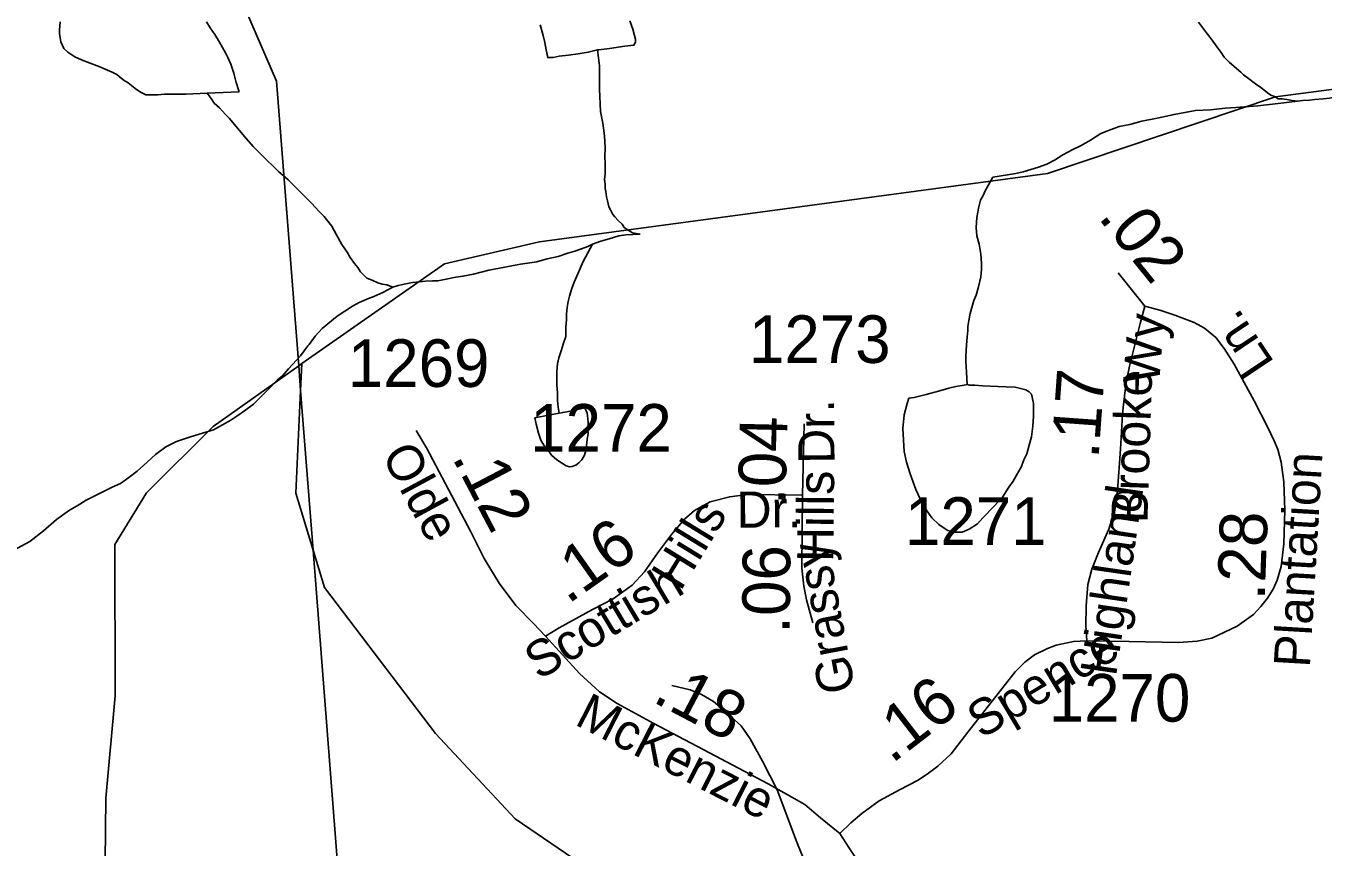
# Model space of a CAD drawing. Extents: x 2001466 to 2224147, y 644118 to 847247.
# Drawn here: x 2048402 to 2051807, y 676730 to 678885 of the extents above; entities that cross this region are included whole.
import ezdxf

# ---------------------------------------------------------------- set-up
doc = ezdxf.new("R2010")
doc.units = 0
for name, color, linetype in [('Exist Hydrographic Misc Water Feature', 7, 'Continuous'), ('Exist Road Non-System Type 51', 7, 'Continuous'), ('Exist Road Secondary Mileage Hundredths English Label', 7, 'Continuous'), ('Exist Road Secondary Type 51 Attributed', 7, 'Continuous'), ('Exist Road Secondary Type 51 Label', 7, 'Continuous'), ('Exist Road Secondary Type 51 Number Label', 7, 'Continuous'), ('Exist Utilities Electrical Transmission Line', 7, 'Continuous')]:
    doc.layers.add(name, color=color, linetype=linetype)

msp = doc.modelspace()

# ---------------------------------------------------------------- linework, layer by layer
at = {"layer": 'Exist Hydrographic Misc Water Feature'}
for p in [(2049118.3, 677993.1), (2049123.4, 677928.3)]:
    msp.add_line(p, (2049126.7, 677999.1), dxfattribs=at)
for points in [[(2048878.4, 678708.2), (2048822.4, 678706.1), (2048766.2, 678706.1), (2048748.4, 678704), (2048716.6, 678703.9), (2048708.4, 678708), (2048704.5, 678709.8), (2048692.6, 678717.7), (2048670.4, 678735.7), (2048660.4, 678741.7), (2048652.4, 678747.7), (2048640.5, 678757.7), (2048628.4, 678763.6), (2048610.6, 678771.5), (2048596.2, 678777.8), (2048564.2, 678789.5), (2048548.2, 678795.6), (2048530.4, 678803.5), (2048512.6, 678815.6), (2048502.1, 678825.3), (2048498.4, 678833.5), (2048494.1, 678843.5), (2048492.5, 678853.5), (2048490.2, 678865.2), (2048490.2, 678873.3), (2048492.3, 678895.4)], [(2048876.1, 678895.9), (2048886.2, 678880.2), (2048898.1, 678862.2), (2048910.1, 678842.1), (2048917.9, 678828.4), (2048926.1, 678814.1), (2048932.3, 678802.2), (2048940.3, 678784.4), (2048948.3, 678760.5), (2048954, 678736.4), (2048962.4, 678712.1)], [(2049987.9, 678898.1), (2049995.7, 678876.2), (2050000, 678860.1), (2050002.1, 678850.1), (2050002.1, 678842), (2049998.2, 678834), (2049974, 678832), (2049933.8, 678825.9), (2049906.1, 678822.1), (2049902.2, 678821.8)], [(2051479.9, 678894.9), (2051493.8, 678877), (2051503.9, 678862.9), (2051513.7, 678850.9), (2051529.5, 678829), (2051539.5, 678814.9), (2051547.7, 678803.1), (2051562.1, 678789.2), (2051591.6, 678763.2), (2051598, 678756.9), (2051611.5, 678747.2), (2051630, 678733), (2051643.7, 678723.3), (2051656, 678713.3), (2051661.7, 678709.2), (2051670.2, 678703.4), (2051680.2, 678699.5), (2051689.6, 678693.2), (2051699.9, 678693.2), (2051712, 678691.4)], [(2049902.2, 678821.8), (2049878.2, 678815.7), (2049852, 678812), (2049826.3, 678807.8), (2049802.1, 678805.8), (2049786.1, 678801.8), (2049772.2, 678801.8), (2049768.3, 678821.9), (2049764, 678841.6), (2049759.7, 678859.7), (2049752.1, 678887.6)], [(2049902.2, 678821.8), (2049908.3, 678780), (2049908.1, 678719.9), (2049910.4, 678660)], [(2049126.7, 677999.1), (2049500.7, 678260.5), (2049750.7, 678317.8), (2051083.7, 678497.4), (2051682.7, 678698.5), (2052115.7, 678755.3)], [(2051754, 678689.5), (2051772.1, 678689.6), (2051786, 678691.5), (2051807.9, 678693.5), (2051823.9, 678695.5), (2051904.1, 678711.7), (2051926.1, 678715.7), (2051963.8, 678723.8), (2052005.6, 678730), (2052029.8, 678732), (2052063.6, 678736.2), (2052122.1, 678742)], [(2048962.4, 678712.1), (2048878.4, 678708.2)], [(2048878.4, 678708.2), (2048888.4, 678694.1), (2048896.6, 678682.3), (2048910.4, 678670.1), (2048926.3, 678652.2), (2048936.6, 678642.2), (2048944.8, 678632.4), (2048962.8, 678610.2), (2048980.9, 678588.4), (2048998.7, 678568.2), (2049014.7, 678552.5), (2049024.6, 678542.5), (2049034.4, 678532.4), (2049050.8, 678516.6), (2049064.8, 678502.7), (2049090.8, 678480.5), (2049106.8, 678464.6), (2049128.7, 678442.7), (2049152.7, 678418.8), (2049171, 678398.6), (2049184.9, 678384.7), (2049194.8, 678372.6), (2049205.2, 678358.9), (2049217.3, 678336.8), (2049231.3, 678310.8), (2049245.4, 678290.8), (2049253.2, 678277), (2049265.1, 678261), (2049273.1, 678250.8), (2049280.9, 678239.1), (2049288.9, 678231), (2049297.3, 678222.8), (2049311.2, 678217.1), (2049325.6, 678210.8), (2049337.3, 678207), (2049349.2, 678205.3), (2049365.2, 678199.2)], [(2050940.6, 678488), (2050978.5, 678494), (2051000.5, 678497.9), (2051020.3, 678502.2), (2051040.4, 678508.1), (2051060.5, 678514), (2051082.3, 678522.4), (2051102.2, 678532.4), (2051124.1, 678546.5), (2051150.3, 678560.4), (2051170.2, 678570.3), (2051184.4, 678578.3), (2051196.5, 678584.6), (2051224, 678602.3), (2051244.1, 678610.6), (2051272.1, 678620.6), (2051300.2, 678626.5), (2051331.8, 678634.7), (2051371.8, 678642.8), (2051416.1, 678652.7), (2051472.1, 678662.9), (2051512.1, 678664.9), (2051550, 678668.9), (2051578.1, 678671.1), (2051635.7, 678675.4), (2051689.8, 678681.4), (2051740.3, 678687.8), (2051754, 678689.5)], [(2051712, 678691.4), (2051725.9, 678689.3), (2051740.3, 678687.8), (2051754, 678689.5)], [(2049910.4, 678660), (2049916.5, 678629.9), (2049920.6, 678596), (2049922.5, 678566.1), (2049922.3, 678540.2), (2049922.7, 678524.3), (2049922.5, 678508.1), (2049922.7, 678496.3), (2049920.6, 678482), (2049922.5, 678469.9), (2049922.7, 678458.1), (2049924.7, 678450.1), (2049926.6, 678436), (2049928.8, 678426), (2049932.5, 678410.1), (2049936.6, 678402.1), (2049942.8, 678390.2), (2049948.5, 678384.1), (2049956.7, 678374.3), (2049967, 678364.2), (2049972.9, 678356.1), (2049980.7, 678350.4), (2049994.7, 678342.2), (2050015, 678338.3)], [(2050873.3, 677944.1), (2050871.3, 677976), (2050869.2, 678003.9), (2050869.4, 678018.1), (2050871.5, 678047.8), (2050873.1, 678067.8), (2050875.2, 678085.8), (2050875.2, 678095.9), (2050877, 678111.9), (2050881.3, 678129.8), (2050887.1, 678152.1), (2050890.7, 678164.1), (2050896.9, 678177.8), (2050902.8, 678200), (2050908.8, 678225.9), (2050910.8, 678245.9), (2050911, 678262.1), (2050908.6, 678285.9), (2050904.9, 678312), (2050898.7, 678334.1), (2050896.9, 678355.9), (2050898.7, 678382), (2050900.6, 678395.9), (2050902.6, 678406.1), (2050908.4, 678427.9), (2050914.7, 678439.9), (2050920.5, 678452), (2050928.3, 678465.9), (2050940.6, 678488)], [(2049889.1, 678312), (2049911.2, 678320), (2049932.9, 678326), (2049959, 678334.2), (2049977.2, 678336.3), (2050015, 678338.3)], [(2049365.2, 678199.2), (2049379.5, 678203.1), (2049395.5, 678207.2), (2049417.4, 678211.1), (2049435.1, 678213.3), (2049451.3, 678215.3), (2049469.1, 678215.5), (2049483.1, 678215.4), (2049501.3, 678219.5), (2049531, 678225.5), (2049549.3, 678227.6), (2049577.2, 678233.6), (2049617, 678243.7), (2049659.2, 678251.5), (2049700.8, 678259.8), (2049743.1, 678265.9), (2049770.8, 678273.9), (2049799.1, 678279.8), (2049825.1, 678288), (2049842.9, 678293.8), (2049861, 678300), (2049877, 678306.1), (2049889.1, 678312)], [(2049801.7, 677868.1), (2049799.7, 677883.8), (2049797.6, 677902), (2049797.6, 677921.9), (2049795.8, 677942), (2049795.6, 677955.8), (2049795.6, 677978.2), (2049797.6, 677998.1), (2049801.5, 678014.1), (2049807.5, 678031.9), (2049813.4, 678052.1), (2049819.4, 678069.9), (2049819.4, 678093.8), (2049821.4, 678113.8), (2049821.4, 678127.9), (2049823, 678145.9), (2049825.3, 678161.8), (2049829.4, 678175.8), (2049835.1, 678196), (2049841.3, 678212.1), (2049851.3, 678234.1), (2049857.1, 678247.9), (2049865.1, 678266.1), (2049889.1, 678312)], [(2049141.9, 678044.9), (2049145.5, 678048.7), (2049161.5, 678070.6), (2049179.6, 678090.6), (2049219.4, 678122.7), (2049259.6, 678149.1), (2049277.4, 678159), (2049301.6, 678169.1), (2049315.3, 678175.1), (2049339.5, 678185.2), (2049365.2, 678199.2)], [(2048620.2, 677669.7), (2048628.2, 677673.8), (2048650.1, 677683.8), (2048672.5, 677699.9), (2048694.2, 677716.1), (2048720.5, 677740), (2048742, 677760.3), (2048769.9, 677780), (2048797.8, 677794), (2048834.3, 677806.3), (2048866.1, 677816.1), (2048894.4, 677824.4), (2048918.1, 677838.2), (2048939.9, 677850.4), (2048955.9, 677860.5), (2048976.2, 677874.5), (2049000, 677892.3), (2049028.1, 677920.5), (2049039.7, 677932.5), (2049061.9, 677954.8), (2049075.6, 677966.8), (2049091.4, 677984.7), (2049123.4, 678018.8), (2049141.9, 678044.9)], [(2048604.6, 676192.1), (2048611.6, 676858), (2048636.6, 677126.5), (2048635.6, 677523.5), (2048718.6, 677659.6), (2048893.7, 677833.2), (2049118.3, 677993.1)], [(2050873.3, 677944.1), (2050865.3, 677942.1), (2050843.4, 677938.1), (2050825.3, 677933.9), (2050797.7, 677926), (2050765.7, 677917.8), (2050733.7, 677909.7), (2050719.7, 677907.8), (2050715.6, 677893.8), (2050707.6, 677863.7), (2050703.9, 677827.9), (2050707.8, 677767.6), (2050713.8, 677739.5), (2050723.6, 677709.6), (2050738, 677667.7), (2050750.3, 677641.9), (2050759.9, 677623.8), (2050768.1, 677611.6), (2050780, 677594), (2050798.3, 677575.8), (2050810.2, 677568), (2050822.1, 677560.1), (2050840.1, 677556.1), (2050860, 677555.9), (2050878.4, 677564.1), (2050900.2, 677578.2), (2050913.9, 677594), (2050944.1, 677624.3), (2050966, 677648.2), (2050982.2, 677674.1), (2050993.7, 677690.2), (2051005.6, 677710.3), (2051015.8, 677728.2), (2051021.8, 677746.3), (2051030, 677762.1), (2051035.7, 677784.4), (2051041.5, 677806.2), (2051045.4, 677834.5), (2051047.6, 677860.5), (2051047.6, 677894.1), (2051043.5, 677910.2), (2051041.5, 677918.2), (2051035.7, 677924.3), (2051027.3, 677930.1), (2050999.4, 677936.3), (2050975.4, 677937.9), (2050953.5, 677938), (2050913.3, 677940.1), (2050893.2, 677941.9), (2050879.3, 677942), (2050873.3, 677944.1)], [(2049156, 677508.8), (2049110.7, 677658.2), (2049123.4, 677928.3)], [(2049801.7, 677868.1), (2049769.7, 677862), (2049737.7, 677855.9), (2049741.8, 677839.9), (2049748, 677815.8), (2049753.9, 677797.9), (2049761.9, 677784.1), (2049772.2, 677772), (2049782.2, 677757.9), (2049796, 677746.1), (2049808.3, 677738.1), (2049820, 677729.8), (2049829.8, 677727.9), (2049836, 677728.3), (2049845.8, 677732), (2049854, 677738.1), (2049861.8, 677746.2), (2049868.2, 677758.2), (2049871.8, 677770.3), (2049873.7, 677782.1), (2049875.9, 677800.1), (2049877.8, 677814.4), (2049877.6, 677828.2), (2049877.8, 677844), (2049877.6, 677854.2), (2049875.7, 677868.3), (2049869.6, 677882.1), (2049831.7, 677874.1), (2049801.7, 677868.1)], [(2048370.7, 677509.2), (2048412.7, 677531.6), (2048448.4, 677559.4), (2048482.8, 677589.5), (2048516.4, 677613.6), (2048536.3, 677625.6), (2048560.3, 677639.8), (2048584.5, 677652), (2048604.4, 677661.9), (2048620.2, 677669.7)], [(2050998.6, 674522.6), (2050773.7, 674638.7), (2050631.6, 674838.5), (2050514.7, 675162.4), (2050489.7, 675369.6), (2050530.7, 675595.2), (2050521.7, 676061.2), (2050462.6, 676229.8), (2050137.6, 676495.6), (2049686.7, 676803.3), (2049477.7, 677027.3), (2049185.7, 677410.6), (2049156, 677508.8)]]:
    msp.add_lwpolyline(points, dxfattribs=at)
at = {"layer": 'Exist Road Non-System Type 51'}
msp.add_lwpolyline([(2050643.1, 676032.3), (2050572.5, 676297.8), (2050525.8, 676460.7), (2050477, 676617.7), (2050425.6, 676742.8), (2050374.4, 676879.8), (2050335.9, 676954.6), (2050303.1, 677013.3), (2050279.8, 677047.7), (2050236.6, 677086.6), (2050207.1, 677111.2), (2050175.4, 677129.8), (2050145.7, 677142.5), (2050097.9, 677153.4)], dxfattribs=at)
at = {"layer": 'Exist Road Secondary Type 51 Attributed'}
for p, q in [((2051339.8, 678149.4), (2051269.6, 678236.9)), ((2050440.6, 677652.9), (2050445, 677840.2))]:
    msp.add_line(p, q, dxfattribs=at)
for points in [[(2051339.8, 678149.4), (2051327.4, 678104.2), (2051299.3, 677991.8), (2051289.9, 677942.6), (2051282.9, 677883.3), (2051280.5, 677865.3), (2051275.9, 677774), (2051268.1, 677665.5), (2051261, 677614.7), (2051244.7, 677564), (2051218.1, 677503.1), (2051200.2, 677459.4), (2051190, 677418.8), (2051185, 677362.6), (2051184.2, 677310.3), (2051187.3, 677271.3)], [(2051187.3, 677271.3), (2051298.1, 677268.9), (2051427.6, 677266.6), (2051476.8, 677269.7), (2051515.4, 677278.3), (2051581.5, 677309.8), (2051624.4, 677340.4), (2051644.1, 677361.1), (2051661.3, 677382.9), (2051676.1, 677406.3), (2051687, 677430.5), (2051697.2, 677465.6), (2051704.2, 677525.7), (2051707.3, 677614), (2051704.2, 677688.1), (2051697.2, 677739.6), (2051688.6, 677773.2), (2051679.2, 677795.8), (2051661.3, 677832.5), (2051626.2, 677900.4), (2051573.5, 677997.2), (2051547.8, 678038.6), (2051525.9, 678066.7), (2051496.3, 678091.7), (2051469, 678106.5), (2051417.9, 678126), (2051378.8, 678138.5), (2051339.8, 678149.4)], [(2049766.3, 677283.5), (2049734.5, 677316.5), (2049687.9, 677363.8), (2049644.2, 677422), (2049605.5, 677487.4), (2049569.1, 677558.3), (2049454.1, 677777.1), (2049427, 677823.1)], [(2049766.3, 677283.5), (2049802.4, 677304.9), (2049889.3, 677352.8), (2049943.9, 677381.5), (2049994, 677416.9), (2050025.7, 677451.6), (2050060.3, 677501), (2050097.2, 677550.4), (2050131.1, 677590.2), (2050157.6, 677613.1), (2050198.1, 677635.9), (2050249.7, 677649.2), (2050296.1, 677655.1), (2050440.6, 677652.9)], [(2050440.6, 677652.9), (2050439.1, 677461.9), (2050444.6, 677414), (2050451.3, 677378.6), (2050467.5, 677318.1)], [(2050538.6, 676765.5), (2050488.2, 676806), (2050446.6, 676841), (2050350.3, 676895.8), (2050179.6, 676985.6), (2050050.5, 677053.5), (2049954.2, 677106), (2049908.2, 677136.7), (2049855.7, 677184.9), (2049766.3, 677283.5)], [(2050538.6, 676765.5), (2050567.8, 676793.6), (2050596.7, 676817.8), (2050642, 676851.3), (2050697.4, 676881), (2050742.6, 676904.4), (2050768.4, 676920.8), (2050795.7, 676941.9), (2050830.8, 676974.7), (2050874.5, 677030.9), (2050998.9, 677189.3), (2051024.6, 677215.1), (2051049.6, 677233.8), (2051083.9, 677251), (2051106.6, 677259.6), (2051151.8, 677268.9), (2051187.3, 677271.3)], [(2050799.1, 676057.2), (2050791.4, 676146.8), (2050780.4, 676274.9), (2050777.2, 676315.4), (2050768.4, 676359.2), (2050749.8, 676415.1), (2050697.3, 676513.6), (2050640.4, 676608.9), (2050605.3, 676664.7), (2050562.7, 676728.2), (2050538.6, 676765.5)]]:
    msp.add_lwpolyline(points, dxfattribs=at)
at = {"layer": 'Exist Utilities Electrical Transmission Line'}
for p, q in [((2049118.3, 677993.1), (2049123.4, 677928.3)), ((2049123.4, 677928.3), (2049156, 677508.8)), ((2049156, 677508.8), (2049243.4, 676384.8))]:
    msp.add_line(p, q, dxfattribs=at)
msp.add_lwpolyline([(2048557.8, 679903.7), (2048557.9, 679902.1), (2049060.2, 678740.1), (2049118.3, 677993.1)], dxfattribs=at)

# ---------------------------------------------------------------- texts
at = {"layer": 'Exist Road Secondary Mileage Hundredths English Label'}
for s, rotation, p in [('.02', 308.8916, (2051214.5, 678382.1)), ('.17', 85.8872, (2051217.7, 677747.2)), ('.04', 88.6475, (2050396, 677626.3)), ('.12', 297.7012, (2049519.5, 677752.6)), ('.28', 87.9737, (2051654, 677376.4)), ('.16', 35.2318, (2049824.8, 677365.5)), ('.06', 89.5578, (2050407.2, 677289.3)), ('.18', 332.2694, (2050043.6, 677112.6)), ('.16', 37.6623, (2050675, 676946.6))]:
    msp.add_text(s, height=125, rotation=rotation, dxfattribs=at).set_placement(p)
at = {"layer": 'Exist Road Secondary Type 51 Label'}
for s, rotation, p in [('Wy', 85.5352, (2051376.8, 677942.9)), ('Ln.', 123.7545, (2051681, 678001)), ('Brooke', 88.1764, (2051346.1, 677579.1)), ('Dr.', 90.5024, (2050525, 677736.1)), ('Olde', 298.3903, (2049334.3, 677758.5)), ('Plantation', 86.6155, (2051772.5, 677199.4)), ('Hills', 89.4337, (2050521.6, 677477.4)), ('Highland', 81.7231, (2051263.7, 677175.6)), ('Dr.', 0.6175, (2050268.4, 677567.4)), ('Hills', 58.5164, (2050120.3, 677398.7)), ('Grassy', 100.6816, (2050579.9, 677142)), ('Scottish', 30.9116, (2049748.6, 677166.2)), ('Spence', 30.8059, (2050910.2, 677012.1)), ('McKenzie', 332.9046, (2049839.7, 677052.5))]:
    msp.add_text(s, height=95, rotation=rotation, dxfattribs=at).set_placement(p)
at = {"layer": 'Exist Road Secondary Type 51 Number Label'}
for s, p in [('1273', (2050300.2, 678000.2)), ('1269', (2049247.2, 677937.3)), ('1272', (2049725.8, 677767.4)), ('1271', (2050709.7, 677522.7)), ('1270', (2051087.1, 677058.8))]:
    msp.add_text(s, height=125, dxfattribs=at).set_placement(p)

doc.saveas('drawing.dxf')
